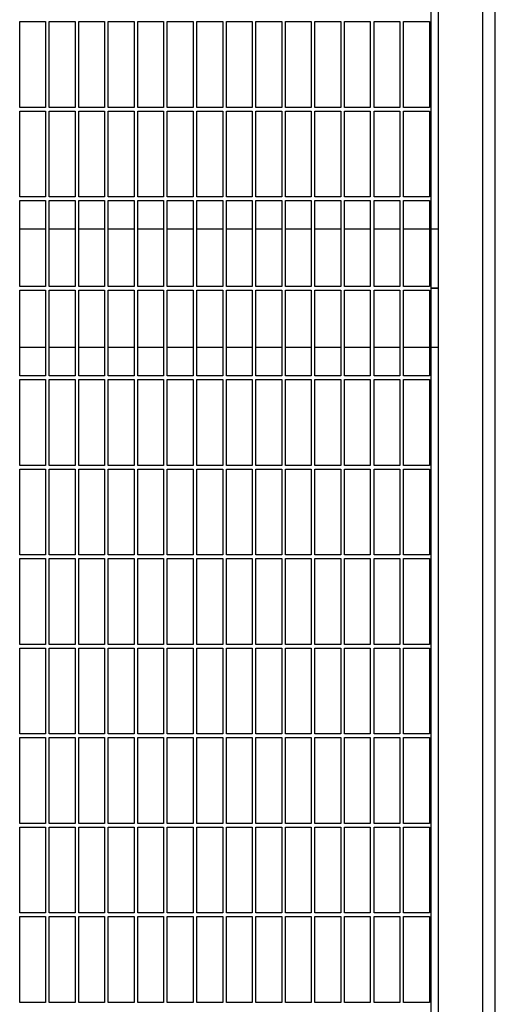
# Model space of a CAD drawing. Header units: inches. Extents: x 24 to 1128, y -58 to 748.
# Tile 670 of 679: x 757 to 773, y 593 to 626. Entities that reach past the tile are written whole.
import ezdxf

# ---------------------------------------------------------------- set-up
doc = ezdxf.new("R2010")
doc.units = ezdxf.units.IN
doc.header["$LTSCALE"] = 32
doc.header["$MEASUREMENT"] = 0
doc.layers.add('Visible (ANSI)', color=7, linetype='Continuous', lineweight=30)

msp = doc.modelspace()

# ---------------------------------------------------------------- linework, layer by layer
at = {"layer": 'Visible (ANSI)'}
for p, q in [((771.36063, 565.85978), (771.36063, 644.35978)), ((772.86063, 565.85978), (772.86063, 643.60978)), ((773.28063, 565.85978), (773.28063, 643.60978)), ((771.11063, 566.10978), (771.11063, 643.0653)), ((757.17313, 623.23478), (757.17313, 626.14103)), ((757.17313, 626.14103), (758.04813, 626.14103)), ((758.04813, 626.14103), (758.04813, 623.23478)), ((758.17313, 623.23478), (758.17313, 626.14103)), ((758.17313, 626.14103), (759.04813, 626.14103)), ((759.04813, 626.14103), (759.04813, 623.23478)), ((759.17313, 623.23478), (759.17313, 626.14103)), ((759.17313, 626.14103), (760.04813, 626.14103)), ((760.04813, 626.14103), (760.04813, 623.23478)), ((760.17313, 623.23478), (760.17313, 626.14103)), ((760.17313, 626.14103), (761.04813, 626.14103)), ((761.04813, 626.14103), (761.04813, 623.23478)), ((761.17313, 623.23478), (761.17313, 626.14103)), ((761.17313, 626.14103), (762.04813, 626.14103)), ((762.04813, 626.14103), (762.04813, 623.23478)), ((762.17313, 623.23478), (762.17313, 626.14103)), ((762.17313, 626.14103), (763.04813, 626.14103)), ((763.04813, 626.14103), (763.04813, 623.23478)), ((763.17313, 623.23478), (763.17313, 626.14103)), ((763.17313, 626.14103), (764.04813, 626.14103)), ((764.04813, 626.14103), (764.04813, 623.23478)), ((764.17313, 623.23478), (764.17313, 626.14103)), ((764.17313, 626.14103), (765.04813, 626.14103)), ((765.04813, 626.14103), (765.04813, 623.23478)), ((765.17313, 623.23478), (765.17313, 626.14103)), ((765.17313, 626.14103), (766.04813, 626.14103)), ((766.04813, 626.14103), (766.04813, 623.23478)), ((766.17313, 623.23478), (766.17313, 626.14103)), ((766.17313, 626.14103), (767.04813, 626.14103)), ((767.04813, 626.14103), (767.04813, 623.23478)), ((767.17313, 623.23478), (767.17313, 626.14103)), ((767.17313, 626.14103), (768.04813, 626.14103)), ((768.04813, 626.14103), (768.04813, 623.23478)), ((768.17313, 623.23478), (768.17313, 626.14103)), ((768.17313, 626.14103), (769.04813, 626.14103)), ((769.04813, 626.14103), (769.04813, 623.23478)), ((769.17313, 623.23478), (769.17313, 626.14103)), ((769.17313, 626.14103), (770.04813, 626.14103)), ((770.04813, 626.14103), (770.04813, 623.23478)), ((770.17313, 623.23478), (770.17313, 626.14103)), ((770.17313, 626.14103), (771.04813, 626.14103)), ((771.04813, 626.14103), (771.04813, 623.23478)), ((758.04813, 623.23478), (757.17313, 623.23478)), ((759.04813, 623.23478), (758.17313, 623.23478)), ((760.04813, 623.23478), (759.17313, 623.23478)), ((761.04813, 623.23478), (760.17313, 623.23478)), ((762.04813, 623.23478), (761.17313, 623.23478)), ((763.04813, 623.23478), (762.17313, 623.23478)), ((764.04813, 623.23478), (763.17313, 623.23478)), ((765.04813, 623.23478), (764.17313, 623.23478)), ((766.04813, 623.23478), (765.17313, 623.23478)), ((767.04813, 623.23478), (766.17313, 623.23478)), ((768.04813, 623.23478), (767.17313, 623.23478)), ((769.04813, 623.23478), (768.17313, 623.23478)), ((770.04813, 623.23478), (769.17313, 623.23478)), ((771.04813, 623.23478), (770.17313, 623.23478)), ((757.17313, 620.20353), (757.17313, 623.10978)), ((757.17313, 623.10978), (758.04813, 623.10978)), ((758.04813, 623.10978), (758.04813, 620.20353)), ((758.17313, 620.20353), (758.17313, 623.10978)), ((758.17313, 623.10978), (759.04813, 623.10978)), ((759.04813, 623.10978), (759.04813, 620.20353)), ((759.17313, 620.20353), (759.17313, 623.10978)), ((759.17313, 623.10978), (760.04813, 623.10978)), ((760.04813, 623.10978), (760.04813, 620.20353)), ((760.17313, 620.20353), (760.17313, 623.10978)), ((760.17313, 623.10978), (761.04813, 623.10978)), ((761.04813, 623.10978), (761.04813, 620.20353)), ((761.17313, 620.20353), (761.17313, 623.10978)), ((761.17313, 623.10978), (762.04813, 623.10978)), ((762.04813, 623.10978), (762.04813, 620.20353)), ((762.17313, 620.20353), (762.17313, 623.10978)), ((762.17313, 623.10978), (763.04813, 623.10978)), ((763.04813, 623.10978), (763.04813, 620.20353)), ((763.17313, 620.20353), (763.17313, 623.10978)), ((763.17313, 623.10978), (764.04813, 623.10978)), ((764.04813, 623.10978), (764.04813, 620.20353)), ((764.17313, 620.20353), (764.17313, 623.10978)), ((764.17313, 623.10978), (765.04813, 623.10978)), ((765.04813, 623.10978), (765.04813, 620.20353)), ((765.17313, 620.20353), (765.17313, 623.10978)), ((765.17313, 623.10978), (766.04813, 623.10978)), ((766.04813, 623.10978), (766.04813, 620.20353)), ((766.17313, 620.20353), (766.17313, 623.10978)), ((766.17313, 623.10978), (767.04813, 623.10978)), ((767.04813, 623.10978), (767.04813, 620.20353)), ((767.17313, 620.20353), (767.17313, 623.10978)), ((767.17313, 623.10978), (768.04813, 623.10978)), ((768.04813, 623.10978), (768.04813, 620.20353)), ((768.17313, 620.20353), (768.17313, 623.10978)), ((768.17313, 623.10978), (769.04813, 623.10978)), ((769.04813, 623.10978), (769.04813, 620.20353)), ((769.17313, 620.20353), (769.17313, 623.10978)), ((769.17313, 623.10978), (770.04813, 623.10978)), ((770.04813, 623.10978), (770.04813, 620.20353)), ((770.17313, 620.20353), (770.17313, 623.10978)), ((770.17313, 623.10978), (771.04813, 623.10978)), ((771.04813, 623.10978), (771.04813, 620.20353)), ((758.04813, 620.20353), (757.17313, 620.20353)), ((759.04813, 620.20353), (758.17313, 620.20353)), ((760.04813, 620.20353), (759.17313, 620.20353)), ((761.04813, 620.20353), (760.17313, 620.20353)), ((762.04813, 620.20353), (761.17313, 620.20353)), ((763.04813, 620.20353), (762.17313, 620.20353)), ((764.04813, 620.20353), (763.17313, 620.20353)), ((765.04813, 620.20353), (764.17313, 620.20353)), ((766.04813, 620.20353), (765.17313, 620.20353)), ((767.04813, 620.20353), (766.17313, 620.20353)), ((768.04813, 620.20353), (767.17313, 620.20353)), ((769.04813, 620.20353), (768.17313, 620.20353)), ((770.04813, 620.20353), (769.17313, 620.20353)), ((771.04813, 620.20353), (770.17313, 620.20353)), ((757.17313, 617.17228), (757.17313, 620.07853)), ((757.17313, 620.07853), (758.04813, 620.07853)), ((758.04813, 620.07853), (758.04813, 617.17228)), ((758.17313, 617.17228), (758.17313, 620.07853)), ((758.17313, 620.07853), (759.04813, 620.07853)), ((759.04813, 620.07853), (759.04813, 617.17228)), ((759.17313, 617.17228), (759.17313, 620.07853)), ((759.17313, 620.07853), (760.04813, 620.07853)), ((760.04813, 620.07853), (760.04813, 617.17228)), ((760.17313, 617.17228), (760.17313, 620.07853)), ((760.17313, 620.07853), (761.04813, 620.07853)), ((761.04813, 620.07853), (761.04813, 617.17228)), ((761.17313, 617.17228), (761.17313, 620.07853)), ((761.17313, 620.07853), (762.04813, 620.07853)), ((762.04813, 620.07853), (762.04813, 617.17228)), ((762.17313, 617.17228), (762.17313, 620.07853)), ((762.17313, 620.07853), (763.04813, 620.07853)), ((763.04813, 620.07853), (763.04813, 617.17228)), ((763.17313, 617.17228), (763.17313, 620.07853)), ((763.17313, 620.07853), (764.04813, 620.07853)), ((764.04813, 620.07853), (764.04813, 617.17228)), ((764.17313, 617.17228), (764.17313, 620.07853)), ((764.17313, 620.07853), (765.04813, 620.07853)), ((765.04813, 620.07853), (765.04813, 617.17228)), ((765.17313, 617.17228), (765.17313, 620.07853)), ((765.17313, 620.07853), (766.04813, 620.07853)), ((766.04813, 620.07853), (766.04813, 617.17228)), ((766.17313, 617.17228), (766.17313, 620.07853)), ((766.17313, 620.07853), (767.04813, 620.07853)), ((767.04813, 620.07853), (767.04813, 617.17228)), ((767.17313, 617.17228), (767.17313, 620.07853)), ((767.17313, 620.07853), (768.04813, 620.07853)), ((768.04813, 620.07853), (768.04813, 617.17228)), ((768.17313, 617.17228), (768.17313, 620.07853)), ((768.17313, 620.07853), (769.04813, 620.07853)), ((769.04813, 620.07853), (769.04813, 617.17228)), ((769.17313, 617.17228), (769.17313, 620.07853)), ((769.17313, 620.07853), (770.04813, 620.07853)), ((770.04813, 620.07853), (770.04813, 617.17228)), ((770.17313, 617.17228), (770.17313, 620.07853)), ((770.17313, 620.07853), (771.04813, 620.07853)), ((771.04813, 620.07853), (771.04813, 617.17228)), ((758.04813, 619.10978), (757.17313, 619.10978)), ((759.04813, 619.10978), (758.17313, 619.10978)), ((760.04813, 619.10978), (759.17313, 619.10978)), ((761.04813, 619.10978), (760.17313, 619.10978)), ((762.04813, 619.10978), (761.17313, 619.10978)), ((763.04813, 619.10978), (762.17313, 619.10978)), ((764.04813, 619.10978), (763.17313, 619.10978)), ((765.04813, 619.10978), (764.17313, 619.10978)), ((766.04813, 619.10978), (765.17313, 619.10978)), ((767.04813, 619.10978), (766.17313, 619.10978)), ((768.04813, 619.10978), (767.17313, 619.10978)), ((769.04813, 619.10978), (768.17313, 619.10978)), ((770.04813, 619.10978), (769.17313, 619.10978)), ((771.04813, 619.10978), (770.17313, 619.10978)), ((771.36063, 619.10978), (771.11063, 619.10978)), ((758.04813, 617.17228), (757.17313, 617.17228)), ((757.17313, 614.14103), (757.17313, 617.04728)), ((757.17313, 617.04728), (758.04813, 617.04728)), ((758.04813, 617.04728), (758.04813, 614.14103)), ((759.04813, 617.17228), (758.17313, 617.17228)), ((758.17313, 614.14103), (758.17313, 617.04728)), ((758.17313, 617.04728), (759.04813, 617.04728)), ((759.04813, 617.04728), (759.04813, 614.14103)), ((760.04813, 617.17228), (759.17313, 617.17228)), ((759.17313, 614.14103), (759.17313, 617.04728)), ((759.17313, 617.04728), (760.04813, 617.04728)), ((760.04813, 617.04728), (760.04813, 614.14103)), ((761.04813, 617.17228), (760.17313, 617.17228)), ((760.17313, 614.14103), (760.17313, 617.04728)), ((760.17313, 617.04728), (761.04813, 617.04728)), ((761.04813, 617.04728), (761.04813, 614.14103)), ((762.04813, 617.17228), (761.17313, 617.17228)), ((761.17313, 614.14103), (761.17313, 617.04728)), ((761.17313, 617.04728), (762.04813, 617.04728)), ((762.04813, 617.04728), (762.04813, 614.14103)), ((763.04813, 617.17228), (762.17313, 617.17228)), ((762.17313, 614.14103), (762.17313, 617.04728)), ((762.17313, 617.04728), (763.04813, 617.04728)), ((763.04813, 617.04728), (763.04813, 614.14103)), ((764.04813, 617.17228), (763.17313, 617.17228)), ((763.17313, 614.14103), (763.17313, 617.04728)), ((763.17313, 617.04728), (764.04813, 617.04728)), ((764.04813, 617.04728), (764.04813, 614.14103)), ((765.04813, 617.17228), (764.17313, 617.17228)), ((764.17313, 614.14103), (764.17313, 617.04728)), ((764.17313, 617.04728), (765.04813, 617.04728)), ((765.04813, 617.04728), (765.04813, 614.14103)), ((766.04813, 617.17228), (765.17313, 617.17228)), ((765.17313, 614.14103), (765.17313, 617.04728)), ((765.17313, 617.04728), (766.04813, 617.04728)), ((766.04813, 617.04728), (766.04813, 614.14103)), ((767.04813, 617.17228), (766.17313, 617.17228)), ((766.17313, 614.14103), (766.17313, 617.04728)), ((766.17313, 617.04728), (767.04813, 617.04728)), ((767.04813, 617.04728), (767.04813, 614.14103)), ((768.04813, 617.17228), (767.17313, 617.17228)), ((767.17313, 614.14103), (767.17313, 617.04728)), ((767.17313, 617.04728), (768.04813, 617.04728)), ((768.04813, 617.04728), (768.04813, 614.14103)), ((769.04813, 617.17228), (768.17313, 617.17228)), ((768.17313, 614.14103), (768.17313, 617.04728)), ((768.17313, 617.04728), (769.04813, 617.04728)), ((769.04813, 617.04728), (769.04813, 614.14103)), ((770.04813, 617.17228), (769.17313, 617.17228)), ((769.17313, 614.14103), (769.17313, 617.04728)), ((769.17313, 617.04728), (770.04813, 617.04728)), ((770.04813, 617.04728), (770.04813, 614.14103)), ((771.04813, 617.17228), (770.17313, 617.17228)), ((770.17313, 614.14103), (770.17313, 617.04728)), ((770.17313, 617.04728), (771.04813, 617.04728)), ((771.04813, 617.04728), (771.04813, 614.14103)), ((771.36063, 617.10978), (771.11063, 617.10978)), ((771.11063, 617.10978), (771.36063, 617.10978)), ((757.17313, 615.10978), (758.04813, 615.10978)), ((758.17313, 615.10978), (759.04813, 615.10978)), ((759.17313, 615.10978), (760.04813, 615.10978)), ((760.17313, 615.10978), (761.04813, 615.10978)), ((761.17313, 615.10978), (762.04813, 615.10978)), ((762.17313, 615.10978), (763.04813, 615.10978)), ((763.17313, 615.10978), (764.04813, 615.10978)), ((764.17313, 615.10978), (765.04813, 615.10978)), ((765.17313, 615.10978), (766.04813, 615.10978)), ((766.17313, 615.10978), (767.04813, 615.10978)), ((767.17313, 615.10978), (768.04813, 615.10978)), ((768.17313, 615.10978), (769.04813, 615.10978)), ((769.17313, 615.10978), (770.04813, 615.10978)), ((770.17313, 615.10978), (771.04813, 615.10978)), ((771.11063, 615.10978), (771.36063, 615.10978)), ((758.04813, 614.14103), (757.17313, 614.14103)), ((757.17313, 611.10978), (757.17313, 614.01603)), ((757.17313, 614.01603), (758.04813, 614.01603)), ((758.04813, 614.01603), (758.04813, 611.10978)), ((759.04813, 614.14103), (758.17313, 614.14103)), ((758.17313, 611.10978), (758.17313, 614.01603)), ((758.17313, 614.01603), (759.04813, 614.01603)), ((759.04813, 614.01603), (759.04813, 611.10978)), ((760.04813, 614.14103), (759.17313, 614.14103)), ((759.17313, 611.10978), (759.17313, 614.01603)), ((759.17313, 614.01603), (760.04813, 614.01603)), ((760.04813, 614.01603), (760.04813, 611.10978)), ((761.04813, 614.14103), (760.17313, 614.14103)), ((760.17313, 611.10978), (760.17313, 614.01603)), ((760.17313, 614.01603), (761.04813, 614.01603)), ((761.04813, 614.01603), (761.04813, 611.10978)), ((762.04813, 614.14103), (761.17313, 614.14103)), ((761.17313, 611.10978), (761.17313, 614.01603)), ((761.17313, 614.01603), (762.04813, 614.01603)), ((762.04813, 614.01603), (762.04813, 611.10978)), ((763.04813, 614.14103), (762.17313, 614.14103)), ((762.17313, 611.10978), (762.17313, 614.01603)), ((762.17313, 614.01603), (763.04813, 614.01603)), ((763.04813, 614.01603), (763.04813, 611.10978)), ((764.04813, 614.14103), (763.17313, 614.14103)), ((763.17313, 611.10978), (763.17313, 614.01603)), ((763.17313, 614.01603), (764.04813, 614.01603)), ((764.04813, 614.01603), (764.04813, 611.10978)), ((765.04813, 614.14103), (764.17313, 614.14103)), ((764.17313, 611.10978), (764.17313, 614.01603)), ((764.17313, 614.01603), (765.04813, 614.01603)), ((765.04813, 614.01603), (765.04813, 611.10978)), ((766.04813, 614.14103), (765.17313, 614.14103)), ((765.17313, 611.10978), (765.17313, 614.01603)), ((765.17313, 614.01603), (766.04813, 614.01603)), ((766.04813, 614.01603), (766.04813, 611.10978)), ((767.04813, 614.14103), (766.17313, 614.14103)), ((766.17313, 611.10978), (766.17313, 614.01603)), ((766.17313, 614.01603), (767.04813, 614.01603)), ((767.04813, 614.01603), (767.04813, 611.10978)), ((768.04813, 614.14103), (767.17313, 614.14103)), ((767.17313, 611.10978), (767.17313, 614.01603)), ((767.17313, 614.01603), (768.04813, 614.01603)), ((768.04813, 614.01603), (768.04813, 611.10978)), ((769.04813, 614.14103), (768.17313, 614.14103)), ((768.17313, 611.10978), (768.17313, 614.01603)), ((768.17313, 614.01603), (769.04813, 614.01603)), ((769.04813, 614.01603), (769.04813, 611.10978)), ((770.04813, 614.14103), (769.17313, 614.14103)), ((769.17313, 611.10978), (769.17313, 614.01603)), ((769.17313, 614.01603), (770.04813, 614.01603)), ((770.04813, 614.01603), (770.04813, 611.10978)), ((771.04813, 614.14103), (770.17313, 614.14103)), ((770.17313, 611.10978), (770.17313, 614.01603)), ((770.17313, 614.01603), (771.04813, 614.01603)), ((771.04813, 614.01603), (771.04813, 611.10978)), ((758.04813, 611.10978), (757.17313, 611.10978)), ((757.17313, 608.07853), (757.17313, 610.98478)), ((757.17313, 610.98478), (758.04813, 610.98478)), ((758.04813, 610.98478), (758.04813, 608.07853)), ((759.04813, 611.10978), (758.17313, 611.10978)), ((758.17313, 608.07853), (758.17313, 610.98478)), ((758.17313, 610.98478), (759.04813, 610.98478)), ((759.04813, 610.98478), (759.04813, 608.07853)), ((760.04813, 611.10978), (759.17313, 611.10978)), ((759.17313, 608.07853), (759.17313, 610.98478)), ((759.17313, 610.98478), (760.04813, 610.98478)), ((760.04813, 610.98478), (760.04813, 608.07853)), ((761.04813, 611.10978), (760.17313, 611.10978)), ((760.17313, 608.07853), (760.17313, 610.98478)), ((760.17313, 610.98478), (761.04813, 610.98478)), ((761.04813, 610.98478), (761.04813, 608.07853)), ((762.04813, 611.10978), (761.17313, 611.10978)), ((761.17313, 608.07853), (761.17313, 610.98478)), ((761.17313, 610.98478), (762.04813, 610.98478)), ((762.04813, 610.98478), (762.04813, 608.07853)), ((763.04813, 611.10978), (762.17313, 611.10978)), ((762.17313, 608.07853), (762.17313, 610.98478)), ((762.17313, 610.98478), (763.04813, 610.98478)), ((763.04813, 610.98478), (763.04813, 608.07853)), ((764.04813, 611.10978), (763.17313, 611.10978)), ((763.17313, 608.07853), (763.17313, 610.98478)), ((763.17313, 610.98478), (764.04813, 610.98478)), ((764.04813, 610.98478), (764.04813, 608.07853)), ((765.04813, 611.10978), (764.17313, 611.10978)), ((764.17313, 608.07853), (764.17313, 610.98478)), ((764.17313, 610.98478), (765.04813, 610.98478)), ((765.04813, 610.98478), (765.04813, 608.07853)), ((766.04813, 611.10978), (765.17313, 611.10978)), ((765.17313, 608.07853), (765.17313, 610.98478)), ((765.17313, 610.98478), (766.04813, 610.98478)), ((766.04813, 610.98478), (766.04813, 608.07853)), ((767.04813, 611.10978), (766.17313, 611.10978)), ((766.17313, 608.07853), (766.17313, 610.98478)), ((766.17313, 610.98478), (767.04813, 610.98478)), ((767.04813, 610.98478), (767.04813, 608.07853)), ((768.04813, 611.10978), (767.17313, 611.10978)), ((767.17313, 608.07853), (767.17313, 610.98478)), ((767.17313, 610.98478), (768.04813, 610.98478)), ((768.04813, 610.98478), (768.04813, 608.07853)), ((769.04813, 611.10978), (768.17313, 611.10978)), ((768.17313, 608.07853), (768.17313, 610.98478)), ((768.17313, 610.98478), (769.04813, 610.98478)), ((769.04813, 610.98478), (769.04813, 608.07853)), ((770.04813, 611.10978), (769.17313, 611.10978)), ((769.17313, 608.07853), (769.17313, 610.98478)), ((769.17313, 610.98478), (770.04813, 610.98478)), ((770.04813, 610.98478), (770.04813, 608.07853)), ((771.04813, 611.10978), (770.17313, 611.10978)), ((770.17313, 608.07853), (770.17313, 610.98478)), ((770.17313, 610.98478), (771.04813, 610.98478)), ((771.04813, 610.98478), (771.04813, 608.07853)), ((758.04813, 608.07853), (757.17313, 608.07853)), ((757.17313, 605.04728), (757.17313, 607.95353)), ((757.17313, 607.95353), (758.04813, 607.95353)), ((758.04813, 607.95353), (758.04813, 605.04728)), ((759.04813, 608.07853), (758.17313, 608.07853)), ((758.17313, 605.04728), (758.17313, 607.95353)), ((758.17313, 607.95353), (759.04813, 607.95353)), ((759.04813, 607.95353), (759.04813, 605.04728)), ((760.04813, 608.07853), (759.17313, 608.07853)), ((759.17313, 605.04728), (759.17313, 607.95353)), ((759.17313, 607.95353), (760.04813, 607.95353)), ((760.04813, 607.95353), (760.04813, 605.04728)), ((761.04813, 608.07853), (760.17313, 608.07853)), ((760.17313, 605.04728), (760.17313, 607.95353)), ((760.17313, 607.95353), (761.04813, 607.95353)), ((761.04813, 607.95353), (761.04813, 605.04728)), ((762.04813, 608.07853), (761.17313, 608.07853)), ((761.17313, 605.04728), (761.17313, 607.95353)), ((761.17313, 607.95353), (762.04813, 607.95353)), ((762.04813, 607.95353), (762.04813, 605.04728)), ((763.04813, 608.07853), (762.17313, 608.07853)), ((762.17313, 605.04728), (762.17313, 607.95353)), ((762.17313, 607.95353), (763.04813, 607.95353)), ((763.04813, 607.95353), (763.04813, 605.04728)), ((764.04813, 608.07853), (763.17313, 608.07853)), ((763.17313, 605.04728), (763.17313, 607.95353)), ((763.17313, 607.95353), (764.04813, 607.95353)), ((764.04813, 607.95353), (764.04813, 605.04728)), ((765.04813, 608.07853), (764.17313, 608.07853)), ((764.17313, 605.04728), (764.17313, 607.95353)), ((764.17313, 607.95353), (765.04813, 607.95353)), ((765.04813, 607.95353), (765.04813, 605.04728)), ((766.04813, 608.07853), (765.17313, 608.07853)), ((765.17313, 605.04728), (765.17313, 607.95353)), ((765.17313, 607.95353), (766.04813, 607.95353)), ((766.04813, 607.95353), (766.04813, 605.04728)), ((767.04813, 608.07853), (766.17313, 608.07853)), ((766.17313, 605.04728), (766.17313, 607.95353)), ((766.17313, 607.95353), (767.04813, 607.95353)), ((767.04813, 607.95353), (767.04813, 605.04728)), ((768.04813, 608.07853), (767.17313, 608.07853)), ((767.17313, 605.04728), (767.17313, 607.95353)), ((767.17313, 607.95353), (768.04813, 607.95353)), ((768.04813, 607.95353), (768.04813, 605.04728)), ((769.04813, 608.07853), (768.17313, 608.07853)), ((768.17313, 605.04728), (768.17313, 607.95353)), ((768.17313, 607.95353), (769.04813, 607.95353)), ((769.04813, 607.95353), (769.04813, 605.04728)), ((770.04813, 608.07853), (769.17313, 608.07853)), ((769.17313, 605.04728), (769.17313, 607.95353)), ((769.17313, 607.95353), (770.04813, 607.95353)), ((770.04813, 607.95353), (770.04813, 605.04728)), ((771.04813, 608.07853), (770.17313, 608.07853)), ((770.17313, 605.04728), (770.17313, 607.95353)), ((770.17313, 607.95353), (771.04813, 607.95353)), ((771.04813, 607.95353), (771.04813, 605.04728)), ((758.04813, 605.04728), (757.17313, 605.04728)), ((757.17313, 602.01603), (757.17313, 604.92228)), ((757.17313, 604.92228), (758.04813, 604.92228)), ((758.04813, 604.92228), (758.04813, 602.01603)), ((759.04813, 605.04728), (758.17313, 605.04728)), ((758.17313, 602.01603), (758.17313, 604.92228)), ((758.17313, 604.92228), (759.04813, 604.92228)), ((759.04813, 604.92228), (759.04813, 602.01603)), ((760.04813, 605.04728), (759.17313, 605.04728)), ((759.17313, 602.01603), (759.17313, 604.92228)), ((759.17313, 604.92228), (760.04813, 604.92228)), ((760.04813, 604.92228), (760.04813, 602.01603)), ((761.04813, 605.04728), (760.17313, 605.04728)), ((760.17313, 602.01603), (760.17313, 604.92228)), ((760.17313, 604.92228), (761.04813, 604.92228)), ((761.04813, 604.92228), (761.04813, 602.01603)), ((762.04813, 605.04728), (761.17313, 605.04728)), ((761.17313, 602.01603), (761.17313, 604.92228)), ((761.17313, 604.92228), (762.04813, 604.92228)), ((762.04813, 604.92228), (762.04813, 602.01603)), ((763.04813, 605.04728), (762.17313, 605.04728)), ((762.17313, 602.01603), (762.17313, 604.92228)), ((762.17313, 604.92228), (763.04813, 604.92228)), ((763.04813, 604.92228), (763.04813, 602.01603)), ((764.04813, 605.04728), (763.17313, 605.04728)), ((763.17313, 602.01603), (763.17313, 604.92228)), ((763.17313, 604.92228), (764.04813, 604.92228)), ((764.04813, 604.92228), (764.04813, 602.01603)), ((765.04813, 605.04728), (764.17313, 605.04728)), ((764.17313, 602.01603), (764.17313, 604.92228)), ((764.17313, 604.92228), (765.04813, 604.92228)), ((765.04813, 604.92228), (765.04813, 602.01603)), ((766.04813, 605.04728), (765.17313, 605.04728)), ((765.17313, 602.01603), (765.17313, 604.92228)), ((765.17313, 604.92228), (766.04813, 604.92228)), ((766.04813, 604.92228), (766.04813, 602.01603)), ((767.04813, 605.04728), (766.17313, 605.04728)), ((766.17313, 602.01603), (766.17313, 604.92228)), ((766.17313, 604.92228), (767.04813, 604.92228)), ((767.04813, 604.92228), (767.04813, 602.01603)), ((768.04813, 605.04728), (767.17313, 605.04728)), ((767.17313, 602.01603), (767.17313, 604.92228)), ((767.17313, 604.92228), (768.04813, 604.92228)), ((768.04813, 604.92228), (768.04813, 602.01603)), ((769.04813, 605.04728), (768.17313, 605.04728)), ((768.17313, 602.01603), (768.17313, 604.92228)), ((768.17313, 604.92228), (769.04813, 604.92228)), ((769.04813, 604.92228), (769.04813, 602.01603)), ((770.04813, 605.04728), (769.17313, 605.04728)), ((769.17313, 602.01603), (769.17313, 604.92228)), ((769.17313, 604.92228), (770.04813, 604.92228)), ((770.04813, 604.92228), (770.04813, 602.01603)), ((771.04813, 605.04728), (770.17313, 605.04728)), ((770.17313, 602.01603), (770.17313, 604.92228)), ((770.17313, 604.92228), (771.04813, 604.92228)), ((771.04813, 604.92228), (771.04813, 602.01603)), ((758.04813, 602.01603), (757.17313, 602.01603)), ((757.17313, 598.98478), (757.17313, 601.89103)), ((757.17313, 601.89103), (758.04813, 601.89103)), ((758.04813, 601.89103), (758.04813, 598.98478)), ((759.04813, 602.01603), (758.17313, 602.01603)), ((758.17313, 598.98478), (758.17313, 601.89103)), ((758.17313, 601.89103), (759.04813, 601.89103)), ((759.04813, 601.89103), (759.04813, 598.98478)), ((760.04813, 602.01603), (759.17313, 602.01603)), ((759.17313, 598.98478), (759.17313, 601.89103)), ((759.17313, 601.89103), (760.04813, 601.89103)), ((760.04813, 601.89103), (760.04813, 598.98478)), ((761.04813, 602.01603), (760.17313, 602.01603)), ((760.17313, 598.98478), (760.17313, 601.89103)), ((760.17313, 601.89103), (761.04813, 601.89103)), ((761.04813, 601.89103), (761.04813, 598.98478)), ((762.04813, 602.01603), (761.17313, 602.01603)), ((761.17313, 598.98478), (761.17313, 601.89103)), ((761.17313, 601.89103), (762.04813, 601.89103)), ((762.04813, 601.89103), (762.04813, 598.98478)), ((763.04813, 602.01603), (762.17313, 602.01603)), ((762.17313, 598.98478), (762.17313, 601.89103)), ((762.17313, 601.89103), (763.04813, 601.89103)), ((763.04813, 601.89103), (763.04813, 598.98478)), ((764.04813, 602.01603), (763.17313, 602.01603)), ((763.17313, 598.98478), (763.17313, 601.89103)), ((763.17313, 601.89103), (764.04813, 601.89103)), ((764.04813, 601.89103), (764.04813, 598.98478)), ((765.04813, 602.01603), (764.17313, 602.01603)), ((764.17313, 598.98478), (764.17313, 601.89103)), ((764.17313, 601.89103), (765.04813, 601.89103)), ((765.04813, 601.89103), (765.04813, 598.98478)), ((766.04813, 602.01603), (765.17313, 602.01603)), ((765.17313, 598.98478), (765.17313, 601.89103)), ((765.17313, 601.89103), (766.04813, 601.89103)), ((766.04813, 601.89103), (766.04813, 598.98478)), ((767.04813, 602.01603), (766.17313, 602.01603)), ((766.17313, 598.98478), (766.17313, 601.89103)), ((766.17313, 601.89103), (767.04813, 601.89103)), ((767.04813, 601.89103), (767.04813, 598.98478)), ((768.04813, 602.01603), (767.17313, 602.01603)), ((767.17313, 598.98478), (767.17313, 601.89103)), ((767.17313, 601.89103), (768.04813, 601.89103)), ((768.04813, 601.89103), (768.04813, 598.98478)), ((769.04813, 602.01603), (768.17313, 602.01603)), ((768.17313, 598.98478), (768.17313, 601.89103)), ((768.17313, 601.89103), (769.04813, 601.89103)), ((769.04813, 601.89103), (769.04813, 598.98478)), ((770.04813, 602.01603), (769.17313, 602.01603)), ((769.17313, 598.98478), (769.17313, 601.89103)), ((769.17313, 601.89103), (770.04813, 601.89103)), ((770.04813, 601.89103), (770.04813, 598.98478)), ((771.04813, 602.01603), (770.17313, 602.01603)), ((770.17313, 598.98478), (770.17313, 601.89103)), ((770.17313, 601.89103), (771.04813, 601.89103)), ((771.04813, 601.89103), (771.04813, 598.98478)), ((758.04813, 598.98478), (757.17313, 598.98478)), ((757.17313, 595.95353), (757.17313, 598.85978)), ((757.17313, 598.85978), (758.04813, 598.85978)), ((758.04813, 598.85978), (758.04813, 595.95353)), ((759.04813, 598.98478), (758.17313, 598.98478)), ((758.17313, 595.95353), (758.17313, 598.85978)), ((758.17313, 598.85978), (759.04813, 598.85978)), ((759.04813, 598.85978), (759.04813, 595.95353)), ((760.04813, 598.98478), (759.17313, 598.98478)), ((759.17313, 595.95353), (759.17313, 598.85978)), ((759.17313, 598.85978), (760.04813, 598.85978)), ((760.04813, 598.85978), (760.04813, 595.95353)), ((761.04813, 598.98478), (760.17313, 598.98478)), ((760.17313, 595.95353), (760.17313, 598.85978)), ((760.17313, 598.85978), (761.04813, 598.85978)), ((761.04813, 598.85978), (761.04813, 595.95353)), ((762.04813, 598.98478), (761.17313, 598.98478)), ((761.17313, 595.95353), (761.17313, 598.85978)), ((761.17313, 598.85978), (762.04813, 598.85978)), ((762.04813, 598.85978), (762.04813, 595.95353)), ((763.04813, 598.98478), (762.17313, 598.98478)), ((762.17313, 595.95353), (762.17313, 598.85978)), ((762.17313, 598.85978), (763.04813, 598.85978)), ((763.04813, 598.85978), (763.04813, 595.95353)), ((764.04813, 598.98478), (763.17313, 598.98478)), ((763.17313, 595.95353), (763.17313, 598.85978)), ((763.17313, 598.85978), (764.04813, 598.85978)), ((764.04813, 598.85978), (764.04813, 595.95353)), ((765.04813, 598.98478), (764.17313, 598.98478)), ((764.17313, 595.95353), (764.17313, 598.85978)), ((764.17313, 598.85978), (765.04813, 598.85978)), ((765.04813, 598.85978), (765.04813, 595.95353)), ((766.04813, 598.98478), (765.17313, 598.98478)), ((765.17313, 595.95353), (765.17313, 598.85978)), ((765.17313, 598.85978), (766.04813, 598.85978)), ((766.04813, 598.85978), (766.04813, 595.95353)), ((767.04813, 598.98478), (766.17313, 598.98478)), ((766.17313, 595.95353), (766.17313, 598.85978)), ((766.17313, 598.85978), (767.04813, 598.85978)), ((767.04813, 598.85978), (767.04813, 595.95353)), ((768.04813, 598.98478), (767.17313, 598.98478)), ((767.17313, 595.95353), (767.17313, 598.85978)), ((767.17313, 598.85978), (768.04813, 598.85978)), ((768.04813, 598.85978), (768.04813, 595.95353)), ((769.04813, 598.98478), (768.17313, 598.98478)), ((768.17313, 595.95353), (768.17313, 598.85978)), ((768.17313, 598.85978), (769.04813, 598.85978)), ((769.04813, 598.85978), (769.04813, 595.95353)), ((770.04813, 598.98478), (769.17313, 598.98478)), ((769.17313, 595.95353), (769.17313, 598.85978)), ((769.17313, 598.85978), (770.04813, 598.85978)), ((770.04813, 598.85978), (770.04813, 595.95353)), ((771.04813, 598.98478), (770.17313, 598.98478)), ((770.17313, 595.95353), (770.17313, 598.85978)), ((770.17313, 598.85978), (771.04813, 598.85978)), ((771.04813, 598.85978), (771.04813, 595.95353)), ((758.04813, 595.95353), (757.17313, 595.95353)), ((759.04813, 595.95353), (758.17313, 595.95353)), ((760.04813, 595.95353), (759.17313, 595.95353)), ((761.04813, 595.95353), (760.17313, 595.95353)), ((762.04813, 595.95353), (761.17313, 595.95353)), ((763.04813, 595.95353), (762.17313, 595.95353)), ((764.04813, 595.95353), (763.17313, 595.95353)), ((765.04813, 595.95353), (764.17313, 595.95353)), ((766.04813, 595.95353), (765.17313, 595.95353)), ((767.04813, 595.95353), (766.17313, 595.95353)), ((768.04813, 595.95353), (767.17313, 595.95353)), ((769.04813, 595.95353), (768.17313, 595.95353)), ((770.04813, 595.95353), (769.17313, 595.95353)), ((771.04813, 595.95353), (770.17313, 595.95353)), ((757.17313, 592.92228), (757.17313, 595.82853)), ((757.17313, 595.82853), (758.04813, 595.82853)), ((758.04813, 595.82853), (758.04813, 592.92228)), ((758.17313, 592.92228), (758.17313, 595.82853)), ((758.17313, 595.82853), (759.04813, 595.82853)), ((759.04813, 595.82853), (759.04813, 592.92228)), ((759.17313, 592.92228), (759.17313, 595.82853)), ((759.17313, 595.82853), (760.04813, 595.82853)), ((760.04813, 595.82853), (760.04813, 592.92228)), ((760.17313, 592.92228), (760.17313, 595.82853)), ((760.17313, 595.82853), (761.04813, 595.82853)), ((761.04813, 595.82853), (761.04813, 592.92228)), ((761.17313, 592.92228), (761.17313, 595.82853)), ((761.17313, 595.82853), (762.04813, 595.82853)), ((762.04813, 595.82853), (762.04813, 592.92228)), ((762.17313, 592.92228), (762.17313, 595.82853)), ((762.17313, 595.82853), (763.04813, 595.82853)), ((763.04813, 595.82853), (763.04813, 592.92228)), ((763.17313, 592.92228), (763.17313, 595.82853)), ((763.17313, 595.82853), (764.04813, 595.82853)), ((764.04813, 595.82853), (764.04813, 592.92228)), ((764.17313, 592.92228), (764.17313, 595.82853)), ((764.17313, 595.82853), (765.04813, 595.82853)), ((765.04813, 595.82853), (765.04813, 592.92228)), ((765.17313, 592.92228), (765.17313, 595.82853)), ((765.17313, 595.82853), (766.04813, 595.82853)), ((766.04813, 595.82853), (766.04813, 592.92228)), ((766.17313, 592.92228), (766.17313, 595.82853)), ((766.17313, 595.82853), (767.04813, 595.82853)), ((767.04813, 595.82853), (767.04813, 592.92228)), ((767.17313, 592.92228), (767.17313, 595.82853)), ((767.17313, 595.82853), (768.04813, 595.82853)), ((768.04813, 595.82853), (768.04813, 592.92228)), ((768.17313, 592.92228), (768.17313, 595.82853)), ((768.17313, 595.82853), (769.04813, 595.82853)), ((769.04813, 595.82853), (769.04813, 592.92228)), ((769.17313, 592.92228), (769.17313, 595.82853)), ((769.17313, 595.82853), (770.04813, 595.82853)), ((770.04813, 595.82853), (770.04813, 592.92228)), ((770.17313, 592.92228), (770.17313, 595.82853)), ((770.17313, 595.82853), (771.04813, 595.82853)), ((771.04813, 595.82853), (771.04813, 592.92228)), ((758.04813, 592.92228), (757.17313, 592.92228)), ((759.04813, 592.92228), (758.17313, 592.92228)), ((760.04813, 592.92228), (759.17313, 592.92228)), ((761.04813, 592.92228), (760.17313, 592.92228)), ((762.04813, 592.92228), (761.17313, 592.92228)), ((763.04813, 592.92228), (762.17313, 592.92228)), ((764.04813, 592.92228), (763.17313, 592.92228)), ((765.04813, 592.92228), (764.17313, 592.92228)), ((766.04813, 592.92228), (765.17313, 592.92228)), ((767.04813, 592.92228), (766.17313, 592.92228)), ((768.04813, 592.92228), (767.17313, 592.92228)), ((769.04813, 592.92228), (768.17313, 592.92228)), ((770.04813, 592.92228), (769.17313, 592.92228)), ((771.04813, 592.92228), (770.17313, 592.92228))]:
    msp.add_line(p, q, dxfattribs=at)

doc.saveas('drawing.dxf')
